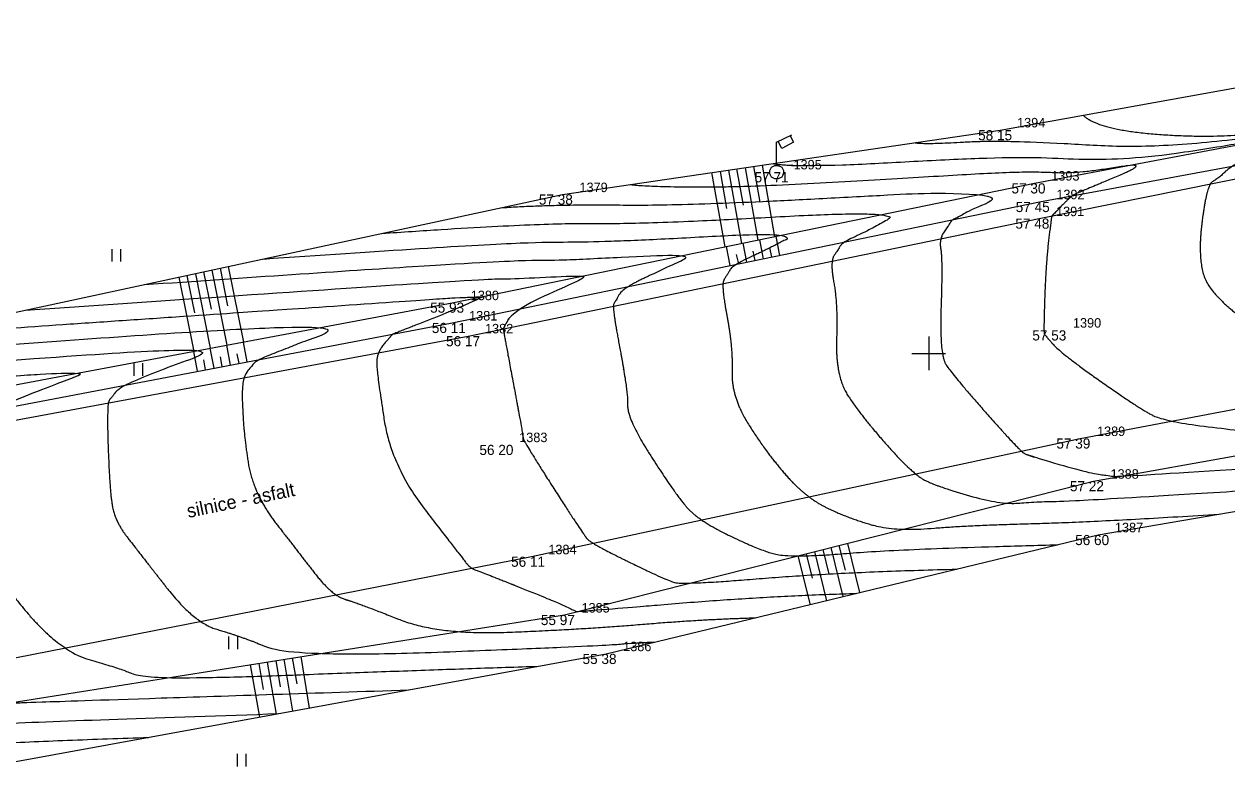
# Model space of a CAD drawing. Extents: x -704017 to -701500, y -1008977 to -1008450.
# Drawn here: x -702926.71 to -702891.19, y -1008812.65 to -1008790.28 of the extents above; entities that cross this region are included whole.
import ezdxf

# ---------------------------------------------------------------- set-up
doc = ezdxf.new("R2010")
doc.units = 0
for name, color, linetype in [('Z_body', 7, 'Continuous'), ('Z_body_cisla', 7, 'Continuous'), ('Z_body_vysky', 7, 'Continuous'), ('Z_hekt_sit', 7, 'Continuous'), ('Z_komunikace', 7, 'Continuous'), ('Z_popis', 7, 'Continuous'), ('Z_site_znaky_VO', 7, 'Continuous'), ('Z_teren_hrany_paty', 7, 'Continuous'), ('Z_vrstevnice_hlavni', 7, 'Continuous'), ('Z_vrstevnice_vedlejsi', 7, 'Continuous')]:
    doc.layers.add(name, color=color, linetype=linetype)

# ---------------------------------------------------------------- blocks, each defined once
blk = doc.blocks.new('POINT_DISPLAY')
blk.add_line((0, 0), (0, 0))
blk = doc.blocks.new('Z306')
for p, q in [((-0.13, 0.17), (-0.13, -0.2)), ((0.13, 0.17), (0.13, -0.2))]:
    blk.add_line(p, q)
blk = doc.blocks.new('Z13')
for p, q in [((0, 0.88), (0.45, 1.1)), ((0.4, 1.07), (0.5, 0.88)), ((0, 0.2), (0, 0.88)), ((0.15, 0.7), (0.05, 0.9)), ((0.5, 0.88), (0.15, 0.7)), ((-0.2, 0.05), (-0.15, 0.15)), ((-0.2, -0.05), (-0.2, 0.05)), ((-0.15, 0.15), (-0.05, 0.2)), ((-0.05, 0.2), (0.05, 0.2)), ((0.05, 0.2), (0.15, 0.15)), ((0.15, 0.15), (0.2, 0.05)), ((0.2, 0.05), (0.2, -0.05)), ((-0.15, -0.15), (-0.2, -0.05)), ((-0.05, -0.2), (-0.15, -0.15)), ((0.05, -0.2), (-0.05, -0.2)), ((0.15, -0.15), (0.05, -0.2)), ((0.2, -0.05), (0.15, -0.15))]:
    blk.add_line(p, q)

msp = doc.modelspace()

# ---------------------------------------------------------------- linework, layer by layer
at = {"layer": 'Z_hekt_sit'}
for p, q in [((-702900, -1008799.5), (-702900, -1008800.5)), ((-702900.5, -1008800), (-702899.5, -1008800))]:
    msp.add_line(p, q, dxfattribs=at)
at = {"layer": 'Z_komunikace'}
for p, q in [((-702896.74, -1008796.02), (-702883.93, -1008793.44)), ((-702913.6, -1008799.49), (-702896.74, -1008796.02)), ((-702929.05, -1008802.36), (-702913.6, -1008799.49)), ((-702895.53, -1008802.51), (-702881.81, -1008799.9)), ((-702911.73, -1008806), (-702895.53, -1008802.51)), ((-702928.06, -1008809.2), (-702911.73, -1008806))]:
    msp.add_line(p, q, dxfattribs=at)
at = {"layer": 'Z_teren_hrany_paty'}
for p, q in [((-702897.89, -1008793.41), (-702886.13, -1008791.29)), ((-702896.88, -1008794.98), (-702884.48, -1008792.63)), ((-702910.81, -1008795.31), (-702897.89, -1008793.41)), ((-702896.73, -1008795.53), (-702884.15, -1008793.19)), ((-702905.42, -1008794.52), (-702905.04, -1008796.66)), ((-702905.17, -1008794.48), (-702904.99, -1008795.54)), ((-702904.92, -1008794.44), (-702904.55, -1008796.56)), ((-702906.41, -1008794.66), (-702906.02, -1008796.86)), ((-702906.16, -1008794.63), (-702905.97, -1008795.72)), ((-702905.91, -1008794.59), (-702905.53, -1008796.76)), ((-702905.67, -1008794.55), (-702905.48, -1008795.63)), ((-702914.02, -1008798.5), (-702896.88, -1008794.98)), ((-702928.08, -1008799.03), (-702910.81, -1008795.31)), ((-702914.07, -1008799.1), (-702896.73, -1008795.53)), ((-702904.88, -1008797.21), (-702904.99, -1008796.65)), ((-702904.39, -1008797.11), (-702904.5, -1008796.55)), ((-702905.86, -1008797.41), (-702905.97, -1008796.85)), ((-702905.37, -1008797.31), (-702905.48, -1008796.75)), ((-702905.12, -1008797.26), (-702905.18, -1008796.98)), ((-702904.63, -1008797.16), (-702904.69, -1008796.88)), ((-702905.61, -1008797.36), (-702905.67, -1008797.08)), ((-702921.9, -1008797.7), (-702921.68, -1008798.8)), ((-702921.65, -1008797.65), (-702921.21, -1008799.85)), ((-702921.41, -1008797.59), (-702921.19, -1008798.7)), ((-702921.17, -1008797.54), (-702920.72, -1008799.76)), ((-702920.92, -1008797.49), (-702920.7, -1008798.6)), ((-702920.68, -1008797.44), (-702920.23, -1008799.67)), ((-702922.14, -1008797.75), (-702921.7, -1008799.94)), ((-702929.15, -1008801.34), (-702914.02, -1008798.5)), ((-702929.01, -1008801.95), (-702914.07, -1008799.1)), ((-702921.1, -1008800.44), (-702921.21, -1008799.85)), ((-702920.61, -1008800.35), (-702920.72, -1008799.76)), ((-702920.12, -1008800.25), (-702920.23, -1008799.67)), ((-702921.59, -1008800.53), (-702921.7, -1008799.94)), ((-702921.35, -1008800.49), (-702921.4, -1008800.19)), ((-702920.86, -1008800.39), (-702920.91, -1008800.1)), ((-702920.36, -1008800.3), (-702920.42, -1008800.01)), ((-702895.13, -1008803.77), (-702881.61, -1008801.36)), ((-702895, -1008805.36), (-702883.09, -1008803.31)), ((-702910.75, -1008807.72), (-702895.13, -1008803.77)), ((-702909.52, -1008808.87), (-702895, -1008805.36)), ((-702903.37, -1008805.85), (-702903.02, -1008807.3)), ((-702903.13, -1008805.79), (-702902.95, -1008806.52)), ((-702902.89, -1008805.73), (-702902.53, -1008807.18)), ((-702902.65, -1008805.67), (-702902.47, -1008806.4)), ((-702902.4, -1008805.61), (-702902.04, -1008807.06)), ((-702903.86, -1008805.98), (-702903.5, -1008807.42)), ((-702903.62, -1008805.92), (-702903.44, -1008806.64)), ((-702928.25, -1008810.49), (-702910.75, -1008807.72)), ((-702930.25, -1008812.65), (-702909.52, -1008808.87)), ((-702919.28, -1008809.07), (-702919.15, -1008809.84)), ((-702919.04, -1008809.03), (-702918.78, -1008810.56)), ((-702918.79, -1008808.99), (-702918.66, -1008809.75)), ((-702918.54, -1008808.95), (-702918.29, -1008810.47)), ((-702920.03, -1008809.19), (-702919.76, -1008810.74)), ((-702919.78, -1008809.15), (-702919.65, -1008809.92)), ((-702919.53, -1008809.11), (-702919.27, -1008810.65))]:
    msp.add_line(p, q, dxfattribs=at)
at = {"layer": 'Z_vrstevnice_hlavni'}
for points in [[(-702900.407, -1008793.78), (-702900.14, -1008793.833), (-702897.712, -1008793.687), (-702892.618, -1008794.018), (-702884.61, -1008792.649), (-702884.506, -1008792.609), (-702884.401, -1008792.599), (-702884.167, -1008792.583), (-702884.455, -1008792.673), (-702886.403, -1008793.609), (-702886.511, -1008793.721), (-702887.224, -1008794.103), (-702887.339, -1008795.068), (-702886.198, -1008797.358), (-702885.429, -1008797.899), (-702881.918, -1008799.543), (-702881.114, -1008799.57), (-702880.501, -1008799.616), (-702879.847, -1008799.533), (-702872.738, -1008798.477), (-702871.335, -1008798.69), (-702869.211, -1008798.736), (-702869.104, -1008798.963), (-702868.806, -1008799.512), (-702868.602, -1008799.57)], [(-702916.145, -1008796.459), (-702911.651, -1008796.146), (-702908.291, -1008796.186), (-702900.633, -1008795.751), (-702901.849, -1008796.409), (-702902.553, -1008796.729), (-702902.661, -1008796.922), (-702902.918, -1008797.291), (-702902.684, -1008798.525), (-702902.755, -1008800.667), (-702902.021, -1008801.813), (-702900.466, -1008803.573), (-702899.71, -1008803.941), (-702897.879, -1008804.465), (-702896.851, -1008804.38), (-702895.084, -1008804.334), (-702885.472, -1008803.72)], [(-702931.311, -1008799.58), (-702928.216, -1008799.324), (-702918.494, -1008798.669), (-702913.865, -1008798.346), (-702913.645, -1008798.349), (-702913.144, -1008798.32), (-702913.224, -1008798.363), (-702914.039, -1008798.733), (-702915.525, -1008799.316), (-702915.837, -1008799.437), (-702915.881, -1008799.494), (-702916.308, -1008799.993), (-702916.286, -1008800.633), (-702915.86, -1008803.341), (-702913.82, -1008805.976), (-702913.526, -1008806.352), (-702913.283, -1008806.422), (-702910.96, -1008807.351), (-702910.428, -1008807.61), (-702910.375, -1008807.625), (-702904.671, -1008807.152), (-702902.141, -1008807.086)], [(-702953.002, -1008803.816), (-702944.848, -1008802.737), (-702930.33, -1008801.381), (-702929.123, -1008801.281), (-702928.677, -1008801.251), (-702928.753, -1008801.281), (-702929.13, -1008801.427), (-702931.998, -1008802.433), (-702932.795, -1008802.723), (-702933.136, -1008803.09), (-702933.412, -1008803.226), (-702933.449, -1008805.722), (-702933.171, -1008806.759), (-702930.779, -1008809.185), (-702930.294, -1008809.647), (-702928.183, -1008810.035), (-702927.403, -1008810.26), (-702927.231, -1008810.329), (-702925.696, -1008810.269), (-702915.355, -1008809.934)]]:
    msp.add_open_spline(points, degree=2, dxfattribs=at)
at = {"layer": 'Z_vrstevnice_vedlejsi'}
for points in [[(-702895.44, -1008792.968), (-702894.99, -1008793.421), (-702891.095, -1008793.674), (-702887.854, -1008793.12), (-702885.15, -1008792.086), (-702882.425, -1008791.825), (-702877.283, -1008791.473), (-702877.233, -1008791.489), (-702877.071, -1008791.469), (-702877.174, -1008791.696), (-702878.698, -1008792.196), (-702879.533, -1008792.454), (-702878.125, -1008792.474), (-702876.803, -1008793.874), (-702875.001, -1008795.359), (-702872.419, -1008795.445), (-702870.448, -1008795.591), (-702870.043, -1008795.517), (-702866.051, -1008795.37), (-702865.133, -1008794.063), (-702858.66, -1008793.493), (-702858.375, -1008794.627), (-702857.71, -1008794.47), (-702855.046, -1008794.178), (-702854.54, -1008792.77), (-702845.539, -1008790.895), (-702846.415, -1008793.768), (-702842.065, -1008793.89), (-702836.203, -1008794.152), (-702826.726, -1008794.462), (-702817.22, -1008792.73), (-702810.836, -1008791.53), (-702810.012, -1008791.268), (-702809.282, -1008791.014), (-702809.741, -1008790.775), (-702811.034, -1008790.153), (-702815.917, -1008788.91), (-702816.774, -1008787.892), (-702815.954, -1008787.56), (-702811.595, -1008786.927), (-702810.797, -1008786.708), (-702796.64, -1008785.326), (-702787.856, -1008784.431), (-702782.298, -1008784.113), (-702778.585, -1008783.894), (-702772.316, -1008783.211), (-702766.934, -1008782.282), (-702760.553, -1008781.546), (-702752.48, -1008780.657), (-702748.033, -1008780.181), (-702737.148, -1008778.925), (-702736.973, -1008779.272), (-702733.739, -1008778.451), (-702733.272, -1008778.196), (-702733.188, -1008777.825)], [(-702904.602, -1008794.397), (-702903.89, -1008794.537), (-702897.415, -1008794.149), (-702894.14, -1008794.361), (-702888.793, -1008793.447), (-702889.924, -1008793.919), (-702891.097, -1008794.482), (-702891.429, -1008794.826), (-702891.799, -1008795.025), (-702892.074, -1008797.33), (-702891.54, -1008798.402), (-702889.569, -1008799.789), (-702887.158, -1008800.917), (-702885.841, -1008801.071), (-702882.985, -1008801.605), (-702881.735, -1008801.525), (-702880.548, -1008801.352), (-702878.436, -1008800.872), (-702874.882, -1008799.848), (-702873.007, -1008799.221), (-702869.973, -1008799.287), (-702869.607, -1008800.06)], [(-702908.796, -1008795.014), (-702908.512, -1008795.07), (-702905.614, -1008795.104), (-702900.592, -1008794.819), (-702897.118, -1008794.611), (-702895.662, -1008794.705), (-702893.286, -1008794.299), (-702895.596, -1008795.261), (-702895.791, -1008795.355), (-702896.347, -1008795.932), (-702896.374, -1008795.946), (-702896.54, -1008797.34), (-702896.609, -1008799.396), (-702896.567, -1008799.461), (-702896.088, -1008800.004), (-702893.709, -1008801.679), (-702892.972, -1008802.023), (-702890.223, -1008802.344), (-702888.714, -1008802.626), (-702882.256, -1008802.211), (-702881.526, -1008802.105), (-702875.351, -1008800.703), (-702873.413, -1008800.145), (-702872.39, -1008799.803), (-702870.736, -1008799.839), (-702870.536, -1008800.26)], [(-702912.635, -1008795.703), (-702911.098, -1008795.596), (-702906.953, -1008795.645), (-702897.506, -1008795.108), (-702899.005, -1008795.921), (-702899.318, -1008796.063), (-702899.366, -1008796.149), (-702899.7, -1008796.629), (-702899.588, -1008797.22), (-702899.682, -1008800.032), (-702899.294, -1008800.637), (-702897.302, -1008802.892), (-702897.031, -1008803.024), (-702895.201, -1008803.548), (-702894.604, -1008803.617), (-702894.443, -1008803.647), (-702882.777, -1008802.898), (-702882.503, -1008802.858), (-702872.267, -1008800.534), (-702871.944, -1008800.441), (-702871.773, -1008800.384), (-702871.498, -1008800.39), (-702871.464, -1008800.46)], [(-702919.656, -1008797.215), (-702912.205, -1008796.696), (-702909.63, -1008796.726), (-702903.761, -1008796.393), (-702904.692, -1008796.898), (-702905.788, -1008797.395), (-702905.956, -1008797.696), (-702906.135, -1008797.954), (-702905.779, -1008799.83), (-702905.829, -1008801.302), (-702904.749, -1008802.989), (-702903.63, -1008804.255), (-702902.39, -1008804.858), (-702901.003, -1008805.255), (-702898.806, -1008805.073), (-702895.031, -1008804.975), (-702891.427, -1008804.745)], [(-702923.166, -1008797.971), (-702912.758, -1008797.246), (-702910.968, -1008797.267), (-702906.889, -1008797.035), (-702907.536, -1008797.386), (-702909.023, -1008798.061), (-702909.251, -1008798.469), (-702909.353, -1008798.616), (-702908.875, -1008801.134), (-702908.902, -1008801.938), (-702907.476, -1008804.165), (-702906.794, -1008804.937), (-702905.069, -1008805.775), (-702904.127, -1008806.045), (-702900.761, -1008805.766), (-702896.19, -1008805.648)], [(-702926.676, -1008798.728), (-702913.312, -1008797.796), (-702912.307, -1008797.808), (-702910.016, -1008797.678), (-702910.38, -1008797.875), (-702912.258, -1008798.727), (-702912.546, -1008799.243), (-702912.57, -1008799.278), (-702911.971, -1008802.439), (-702911.975, -1008802.573), (-702910.203, -1008805.341), (-702909.958, -1008805.618), (-702907.749, -1008806.693), (-702907.251, -1008806.835), (-702902.716, -1008806.459), (-702899.166, -1008806.367)], [(-702936.695, -1008800.497), (-702928.443, -1008799.813), (-702916.857, -1008799.033), (-702918.832, -1008799.807), (-702919.853, -1008800.203), (-702919.996, -1008800.39), (-702920.29, -1008800.733), (-702920.235, -1008802.314), (-702919.948, -1008804.143), (-702918.57, -1008805.922), (-702917.609, -1008807.152), (-702916.813, -1008807.382), (-702914.488, -1008808.312), (-702910.291, -1008808.149), (-702906.626, -1008807.844), (-702905.116, -1008807.805)], [(-702942.08, -1008801.413), (-702928.669, -1008800.302), (-702920.797, -1008799.772), (-702922.139, -1008800.299), (-702923.869, -1008800.969), (-702924.112, -1008801.285), (-702924.272, -1008801.472), (-702924.185, -1008803.995), (-702924.035, -1008804.944), (-702923.32, -1008805.868), (-702921.691, -1008807.952), (-702920.343, -1008808.341), (-702918.735, -1008808.984), (-702909.77, -1008808.636), (-702908.582, -1008808.537), (-702908.092, -1008808.525)], [(-702947.514, -1008802.515), (-702944.869, -1008802.165), (-702940.161, -1008801.725), (-702928.896, -1008800.792), (-702924.737, -1008800.512), (-702925.446, -1008800.79), (-702927.885, -1008801.735), (-702928.227, -1008802.181), (-702928.254, -1008802.212), (-702928.134, -1008805.676), (-702928.123, -1008805.746), (-702928.07, -1008805.814), (-702925.774, -1008808.752), (-702923.873, -1008809.3), (-702922.983, -1008809.656), (-702915.054, -1008809.349), (-702911.516, -1008809.234)], [(-702958.49, -1008805.118), (-702944.826, -1008803.309), (-702933.797, -1008802.279), (-702936.148, -1008803.104), (-702938.051, -1008803.796), (-702938.243, -1008804.002), (-702938.864, -1008804.308), (-702938.884, -1008805.627), (-702938.302, -1008807.79), (-702936.959, -1008809.152), (-702935.37, -1008810.662), (-702933.061, -1008811.086), (-702931.911, -1008811.221), (-702928.668, -1008810.941), (-702919.194, -1008810.634)], [(-702965.779, -1008806.317), (-702959.58, -1008805.779), (-702952.155, -1008804.855), (-702944.804, -1008803.882), (-702939.077, -1008803.347), (-702940.298, -1008803.775), (-702943.308, -1008804.869), (-702943.35, -1008804.915), (-702944.316, -1008805.39), (-702944.318, -1008805.531), (-702943.433, -1008808.821), (-702943.14, -1008809.119), (-702940.446, -1008811.677), (-702939.392, -1008811.871), (-702936.728, -1008812.183), (-702929.217, -1008811.534), (-702923.033, -1008811.334)]]:
    msp.add_open_spline(points, degree=2, dxfattribs=at)

# ---------------------------------------------------------------- block references
at = {"layer": 'Z_body'}
for p in [(-702897.89, -1008793.41), (-702904.49, -1008794.65), (-702896.88, -1008794.98), (-702910.81, -1008795.31), (-702896.73, -1008795.53), (-702896.74, -1008796.02), (-702914.02, -1008798.5), (-702914.07, -1008799.1), (-702913.6, -1008799.49), (-702896.24, -1008799.32), (-702912.59, -1008802.7), (-702895.53, -1008802.51), (-702895.13, -1008803.77), (-702895, -1008805.36), (-702911.73, -1008806), (-702910.75, -1008807.72), (-702909.52, -1008808.87)]:
    msp.add_blockref('POINT_DISPLAY', p, dxfattribs=at)
at = {"layer": 'Z_popis'}
for p in [(-702923.99, -1008797.09), (-702923.34, -1008800.46), (-702920.54, -1008808.53), (-702920.29, -1008811.99)]:
    msp.add_blockref('Z306', p, dxfattribs=at)
at = {"layer": 'Z_site_znaky_VO'}
msp.add_blockref('Z13', (-702904.49, -1008794.65), dxfattribs=at)

# ---------------------------------------------------------------- texts
at = {"layer": 'Z_body_cisla'}
for s, p in [('1394', (-702897.39, -1008793.33)), ('1395', (-702903.99, -1008794.57)), ('1393', (-702896.38, -1008794.9)), ('1379', (-702910.31, -1008795.24)), ('1392', (-702896.23, -1008795.45)), ('1391', (-702896.24, -1008795.95)), ('1380', (-702913.52, -1008798.43)), ('1381', (-702913.57, -1008799.03)), ('1382', (-702913.1, -1008799.41)), ('1390', (-702895.74, -1008799.24)), ('1383', (-702912.09, -1008802.62)), ('1389', (-702895.03, -1008802.44)), ('1388', (-702894.63, -1008803.7)), ('1387', (-702894.5, -1008805.28)), ('1384', (-702911.23, -1008805.93)), ('1385', (-702910.25, -1008807.65)), ('1386', (-702909.02, -1008808.79))]:
    msp.add_text(s, height=0.28, dxfattribs=at).set_placement(p)
at = {"layer": 'Z_body_vysky'}
for s, p in [('58 15', (-702898.54, -1008793.71)), ('57 71', (-702905.14, -1008794.95)), ('57 30', (-702897.555, -1008795.28)), ('57 38', (-702911.51, -1008795.61)), ('57 45', (-702897.43, -1008795.83)), ('57 48', (-702897.44, -1008796.32)), ('55 93', (-702914.72, -1008798.8)), ('56 11', (-702914.67, -1008799.4)), ('56 17', (-702914.25, -1008799.79)), ('57 53', (-702896.94, -1008799.62)), ('56 20', (-702913.265, -1008803)), ('57 39', (-702896.23, -1008802.81)), ('57 22', (-702895.83, -1008804.07)), ('56 60', (-702895.675, -1008805.66)), ('56 11', (-702912.33, -1008806.3)), ('55 97', (-702911.45, -1008808.02)), ('55 38', (-702910.22, -1008809.17))]:
    msp.add_text(s, height=0.3, dxfattribs=at).set_placement(p)
at = {"layer": 'Z_popis'}
msp.add_text('silnice - asfalt', height=0.4, rotation=11.7, dxfattribs=at).set_placement((-702921.86, -1008804.86))

doc.saveas('drawing.dxf')
